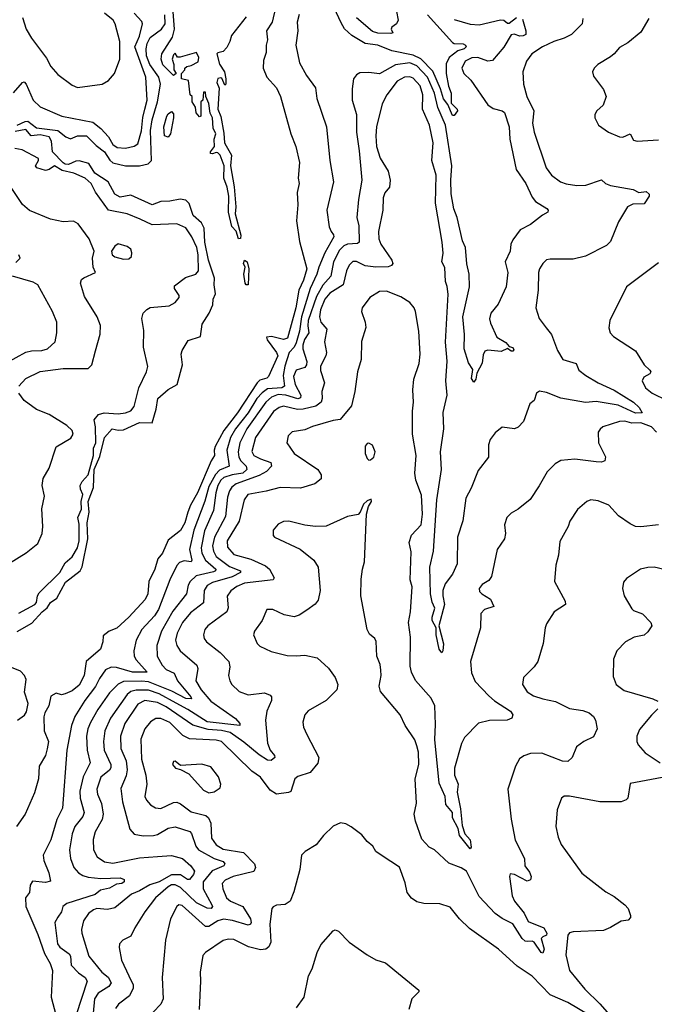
# Model space of a CAD drawing. Extents: x 1246230 to 1426786, y 660032 to 763141.
# Tile 337 of 566: x 1361580 to 1365151, y 696335 to 701878. Entities that reach past the tile are written whole.
import ezdxf

# ---------------------------------------------------------------- set-up
doc = ezdxf.new("R2010")
doc.units = 0

msp = doc.modelspace()

# ---------------------------------------------------------------- linework, layer by layer
at = {"layer": '0CON10XD'}
for points in [[(1363875.9, 701905.9), (1364015, 701749.5), (1364025, 701743.9), (1364075, 701742.5), (1364089, 701735), (1364091.9, 701725), (1364081.1, 701715), (1364045, 701703.5), (1363996.8, 701665), (1363980.7, 701629.3), (1363980.7, 701575), (1363994, 701504), (1364008.3, 701465), (1364007.3, 701407.3), (1364041.1, 701375), (1364043.5, 701365), (1364025, 701339.2), (1364015, 701339.2), (1363989.9, 701399.9), (1363965, 701432), (1363948.7, 701488.7), (1363905, 701588.8), (1363838.4, 701658.4), (1363795, 701679.1), (1363675, 701703), (1363595, 701734.1), (1363525, 701744.1), (1363449.7, 701789.7), (1363407.6, 701827.6), (1363389.6, 701859.6), (1363325, 701998.8)], [(1363019.5, 701945), (1363000.7, 701865), (1362969.4, 701815), (1362974.6, 701765.4), (1362966.9, 701735), (1362966.6, 701693.4), (1362952.2, 701647.8), (1362951.1, 701605), (1362970.5, 701555), (1363025, 701494), (1363048.6, 701445), (1363105.6, 701235), (1363134.5, 701164.5), (1363153.8, 701073.8), (1363147.7, 700985), (1363153.2, 700955), (1363142.1, 700905), (1363146.1, 700835), (1363137.5, 700745), (1363155, 700630), (1363195.3, 700475.3), (1363177.8, 700412.2), (1363151.7, 700355), (1363133.4, 700255), (1363086.9, 700085), (1363065, 700077.8), (1362996.2, 700093.8), (1362969.5, 700090.5), (1362972.7, 700075), (1363025, 700004.1), (1363032.1, 699985), (1362980.4, 699869.6), (1362969.9, 699860.1), (1362932.2, 699847.8), (1362916.3, 699833.7), (1362804.8, 699665), (1362728.8, 699565), (1362679.8, 699475), (1362673.8, 699455), (1362675.6, 699424.4), (1362657.2, 699395), (1362580.4, 699215), (1362540.3, 699145), (1362527, 699105), (1362509.5, 699045), (1362485, 699002.2), (1362415, 698947.1), (1362382.9, 698875), (1362357.9, 698842.1), (1362341.3, 698785), (1362306.4, 698715), (1362301, 698645), (1362286.2, 698613.8), (1362195, 698513.8), (1362127, 698453), (1362083.3, 698435), (1362050, 698410), (1362048, 698375), (1362034.4, 698335), (1361954.4, 698265), (1361943.6, 698186.4), (1361915, 698132.2), (1361875, 698100), (1361835, 698082), (1361815, 698076.2), (1361785, 698086.7), (1361755, 698070), (1361744.2, 698015), (1361721.8, 697975), (1361716.6, 697953.4), (1361718.2, 697875), (1361742.9, 697815), (1361735, 697773.3)], [(1362854, 701895), (1362771.4, 701788.6), (1362763.3, 701755), (1362745, 701722.5), (1362725, 701700), (1362695, 701692.5), (1362690, 701685), (1362705, 701627.5), (1362732.5, 701585), (1362740, 701545), (1362740, 701515), (1362735, 701510), (1362718.3, 701548.3), (1362711.7, 701551.7), (1362695, 701546.7), (1362690, 701525), (1362701.7, 701491.7), (1362695.8, 701375), (1362712.5, 701332.5), (1362729.4, 701239.4), (1362732.8, 701185), (1362741.7, 701168.3), (1362771.1, 701115), (1362766.8, 701055), (1362786.9, 700936.9), (1362796, 700825), (1362792.3, 700785), (1362825.4, 700664.6), (1362823.2, 700646.8), (1362811.9, 700645), (1362797.3, 700687.3), (1362773.3, 700713.3), (1362755.3, 700795), (1362756.5, 700885), (1362746.8, 700935), (1362728.5, 700985), (1362730.4, 701055), (1362707.3, 701115), (1362695, 701129.2), (1362685, 701131.2), (1362665, 701122), (1362653.3, 701125), (1362654.2, 701135), (1362675.4, 701164.6), (1362674.4, 701205.6), (1362684.2, 701235), (1362668.3, 701268.3), (1362665.4, 701325), (1362652.4, 701352.4), (1362645, 701406.7), (1362627.5, 701445), (1362625, 701470), (1362615, 701470), (1362610, 701425), (1362600, 701415), (1362600, 701335), (1362591.7, 701331.7), (1362573, 701353), (1362570, 701385), (1362550, 701415), (1362550, 701445), (1362540, 701455), (1362530, 701535), (1362490, 701545), (1362490, 701575), (1362510, 701595), (1362510, 701605), (1362520, 701615), (1362545, 701620), (1362585, 701640), (1362588, 701665), (1362575, 701693.3), (1362483, 701667), (1362467.5, 701667.5), (1362455, 701690), (1362445, 701680), (1362437.5, 701655), (1362447.5, 701625), (1362447.5, 701595), (1362460, 701575), (1362446.1, 701563.9), (1362385, 701624.3), (1362375.8, 701655), (1362379.2, 701685), (1362439.4, 701780.6), (1362451, 701825), (1362442.9, 701922.9)], [(1363700, 701925), (1363710, 701875), (1363700, 701855), (1363673.9, 701836.1), (1363670, 701825), (1363680, 701805), (1363669.5, 701800.5), (1363595, 701802), (1363565, 701812.5), (1363475, 701888.5)], [(1361545, 701467.1), (1361595, 701524.2), (1361605, 701527.5), (1361616, 701516), (1361655.8, 701425.8), (1361695, 701388.2), (1361816.2, 701335), (1361991.2, 701301.2), (1362037.3, 701265), (1362079.1, 701219.1), (1362105, 701175.6), (1362128, 701158), (1362175, 701155.3), (1362225, 701165.4), (1362245, 701179.4), (1362265, 701252.5), (1362272.5, 701327.5), (1362284.8, 701375), (1362297.5, 701425), (1362290.2, 701555), (1362228.4, 701725), (1362254.8, 701785), (1362270.9, 701855), (1362267.3, 701867.3), (1362224.6, 701915)], [(1361565, 701283.4), (1361610, 701305), (1361625, 701306.2), (1361675, 701268.8), (1361795, 701254.4), (1361839.1, 701219.1), (1361865, 701208.2), (1361905, 701224.8), (1361955, 701223.9), (1362010.4, 701170.4), (1362057.9, 701135), (1362087.3, 701087.3), (1362105, 701071.7), (1362175, 701055.2), (1362255, 701055.3), (1362303.9, 701066.1), (1362321.8, 701085), (1362316.1, 701255), (1362324.9, 701315.1), (1362354.9, 701415), (1362372.9, 701515), (1362363.2, 701555), (1362311.8, 701625), (1362293.2, 701675), (1362290.8, 701715), (1362297, 701745), (1362315, 701778.1), (1362378.2, 701825), (1362397.9, 701855), (1362396.8, 701905)], [(1361595, 701890), (1361617.1, 701825), (1361645.6, 701775), (1361730.8, 701660.9), (1361755, 701614.2), (1361795, 701569.2), (1361875, 701510), (1361905, 701496.7), (1362044.3, 701515.7), (1362080, 701535), (1362113.8, 701575), (1362143.3, 701656.7), (1362143.8, 701755), (1362116.6, 701855), (1362105.2, 701875.2), (1362057.9, 701915)], [(1363152.9, 701907.1), (1363141.8, 701865), (1363146.2, 701815), (1363133.6, 701735), (1363155.3, 701635.3), (1363193.6, 701563.6), (1363244.7, 701494.7), (1363252.9, 701435), (1363306.2, 701275), (1363326.1, 701085), (1363345.4, 700965), (1363309.1, 700805), (1363321.7, 700711.7), (1363332.9, 700685), (1363346.2, 700666.2), (1363347.1, 700655), (1363297.5, 700565), (1363263.2, 700485), (1363252.6, 700445), (1363215, 700364.6), (1363165.1, 700205), (1363154.9, 700125), (1363135, 700058), (1363125, 700035.3), (1363097.2, 700005), (1363072.6, 699927.4), (1363061.9, 699875), (1363071, 699815), (1363054.5, 699805.5), (1362975, 699799.3), (1362945, 699778), (1362915, 699744.8), (1362865.5, 699665), (1362793.6, 699575), (1362766.4, 699525), (1362746.2, 699455), (1362758.4, 699365), (1362705, 699342.8), (1362681.9, 699318.1), (1362645, 699249.2), (1362622.4, 699167.6), (1362559.7, 699005), (1362534.8, 698895), (1362548, 698835), (1362545, 698826), (1362505, 698831.8), (1362478.8, 698821.2), (1362463.9, 698806.1), (1362424.7, 698725), (1362361.9, 698558.1), (1362338.3, 698521.7), (1362267.5, 698445), (1362235, 698384.2), (1362222.2, 698325), (1362224.8, 698295), (1362235.2, 698275), (1362298, 698205), (1362215, 698203.8), (1362125, 698230.7), (1362095, 698233.4), (1362062.7, 698217.3), (1362029.5, 698169.5), (1362005.9, 698124.1), (1361947, 698045), (1361890.8, 697955), (1361870.7, 697905), (1361844.8, 697765), (1361821.7, 697438.3), (1361788.6, 697375), (1361755, 697260), (1361711.5, 697175), (1361715.5, 697145), (1361744.5, 697075), (1361752.5, 697027.5), (1361725, 697020.8), (1361652.5, 697027.5), (1361639.7, 697005), (1361634.6, 696965), (1361612.3, 696935), (1361613.6, 696885), (1361682.8, 696727.2), (1361719.8, 696620.2), (1361750.8, 696565), (1361765.3, 696525), (1361757.9, 696375), (1361783.3, 696275)], [(1364749.4, 701885), (1364745.6, 701855), (1364685, 701795.5), (1364645, 701773.8), (1364585.8, 701755), (1364521.4, 701725), (1364461.9, 701685), (1364432.2, 701645), (1364412.2, 701585), (1364415.6, 701515), (1364433.6, 701445), (1364473.6, 701365), (1364466.4, 701295), (1364474.5, 701245), (1364543.1, 701045), (1364573.5, 701003.5), (1364624, 700965), (1364655, 700953.3), (1364715, 700944.5), (1364765.8, 700945.8), (1364855, 700976.9), (1364876, 700956), (1364904.2, 700944.2), (1365032.1, 700922.1), (1365064.7, 700904.7), (1365105, 700910.2), (1365122.8, 700895), (1365122.2, 700885), (1365095, 700840.9), (1365030.4, 700839.6), (1365001.4, 700825), (1364950.5, 700739.5), (1364905, 700630), (1364882.6, 700607.4), (1364765, 700546), (1364695, 700530.8), (1364565, 700530.8), (1364545, 700525.8), (1364523.7, 700506.3), (1364504.6, 700475.4), (1364500, 700455), (1364498.5, 700355), (1364484.3, 700255), (1364504.2, 700195), (1364543.2, 700143.2), (1364572.9, 700105), (1364605.7, 700015), (1364636.9, 699965), (1364711.7, 699941.7), (1364726.2, 699905), (1364766.1, 699875), (1364835, 699833.9), (1364925, 699792.1), (1365034.5, 699725), (1365066.4, 699695), (1365082.5, 699665), (1365045, 699663.4), (1364948.3, 699708.3), (1364825, 699728.9), (1364765, 699723.6), (1364625, 699747.6), (1364545, 699778.6), (1364505, 699787.1), (1364488, 699775), (1364475.8, 699734.2), (1364450, 699715), (1364416.2, 699615), (1364385, 699583.3), (1364365, 699573.8), (1364295, 699584), (1364255, 699552.5), (1364226.9, 699515), (1364217.8, 699485), (1364218.1, 699415), (1364160.8, 699339.2), (1364119.9, 699240.1), (1364090, 699185), (1364073.1, 699056.9), (1364043.3, 698965), (1364042.2, 698815), (1364015, 698755.8), (1363975, 698701.2), (1363961.8, 698665), (1363960.4, 698635), (1363970.7, 698585), (1363939.4, 698465), (1363964.7, 698365), (1363962.2, 698325), (1363955, 698314.4), (1363940, 698335), (1363923.3, 698415), (1363923.9, 698455), (1363901.2, 698495), (1363901.5, 698515), (1363917, 698565), (1363902, 698598), (1363892.2, 698645), (1363887.6, 698795), (1363909.6, 698885), (1363928.1, 699175), (1363954.3, 699345.7), (1363947.8, 699445), (1363967.6, 699575), (1363962.8, 699667.2), (1363985.9, 699765), (1363977.3, 699845), (1363985.9, 699955), (1363977.1, 700062.9), (1363992.2, 700332.2), (1363985, 700376.7), (1363976.7, 700405), (1363973, 700483), (1363955.3, 700515), (1363963.6, 700563.6), (1363958.2, 700625), (1363920.7, 700845), (1363923.6, 701003.6), (1363899.6, 701085), (1363906.7, 701185), (1363886.7, 701285), (1363846.9, 701375), (1363848.6, 701455), (1363833.3, 701505), (1363795, 701548.7), (1363775, 701556.5), (1363745, 701554.7), (1363705, 701532), (1363646.6, 701455), (1363619.1, 701405), (1363588.4, 701275), (1363583.5, 701225), (1363587.3, 701165), (1363609.4, 701099.4), (1363653.5, 701025), (1363665.5, 700975), (1363661.2, 700935), (1363635, 700902.9), (1363625.4, 700875), (1363623.1, 700805), (1363598.9, 700685), (1363600.4, 700645), (1363612.1, 700615), (1363674.6, 700525), (1363679.4, 700505), (1363672.5, 700495), (1363653.4, 700486.6), (1363585, 700485.7), (1363525, 700492.9), (1363475, 700516.2), (1363455, 700516.2), (1363435, 700496.7), (1363419.1, 700465), (1363401.3, 700385), (1363325, 700337.8), (1363296.4, 700305), (1363273.3, 700245), (1363267.6, 700205), (1363274.1, 700175), (1363307.8, 700135), (1363294.6, 700065), (1363306, 700004), (1363303.1, 699985), (1363273.2, 699926.8), (1363273.3, 699903.3), (1363295.9, 699834.1), (1363280, 699785), (1363282.9, 699745), (1363277.3, 699725), (1363247, 699703), (1363175.2, 699684.8), (1363144.2, 699684.2), (1363065, 699702.6), (1363041.1, 699695), (1363007.5, 699672.5), (1362906.4, 699525), (1362886.2, 699446.2), (1362898.1, 699425), (1362935.2, 699405.2), (1362994.2, 699385), (1362997.5, 699365), (1362968.5, 699335), (1362928.5, 699311.5), (1362798.9, 699265), (1362774.3, 699245.7), (1362760.5, 699225), (1362750.1, 699189.9), (1362738.5, 699081.5), (1362675.6, 698965), (1362665.6, 698915), (1362670.4, 698885), (1362685.2, 698855), (1362759.9, 698799.9), (1362822.9, 698775), (1362822.5, 698765), (1362775, 698741.8), (1362665, 698709.8), (1362635, 698692.2), (1362618.8, 698665), (1362614.5, 698595), (1362541.2, 698538.8), (1362496.5, 698485), (1362465.8, 698425), (1362457.5, 698385), (1362465, 698355.7), (1362483.9, 698323.9), (1362577.5, 698245), (1362582.7, 698225), (1362570.4, 698155), (1362600.7, 698105), (1362655, 698041.8), (1362795, 697944.6), (1362819.5, 697915), (1362818.8, 697905), (1362635, 697924.1), (1362525.4, 697995.4), (1362460.3, 698030.3), (1362365, 698083), (1362305, 698103.1), (1362235, 698103.6), (1362205.1, 698094.9), (1362185, 698078.4), (1362090.8, 697945), (1362059.3, 697875), (1362051.7, 697815), (1362055.6, 697765), (1362092, 697685), (1362093.5, 697666.5), (1362086.3, 697653.7), (1362036.8, 697613.2), (1362013.2, 697545), (1362017.2, 697517.2), (1362039.7, 697465), (1362049.3, 697405), (1362043.9, 697375), (1362005, 697305.7), (1361993.3, 697263.3), (1361995.3, 697205.3), (1362016.5, 697165), (1362057, 697137), (1362105, 697129.3), (1362255, 697159.2), (1362355, 697167.1), (1362435, 697173.2), (1362495.4, 697155), (1362543.6, 697115), (1362564.2, 697085), (1362557.8, 697065), (1362535, 697037.5), (1362525, 697037.9), (1362484.3, 697064.3), (1362435, 697063.3), (1362365, 697023.8), (1362312.6, 697007.4), (1362255, 696973.2), (1362209.1, 696955), (1362115, 696877.6), (1362075, 696868.9), (1362015, 696874.1), (1361995, 696866.5), (1361966.4, 696845), (1361939.1, 696805), (1361928.2, 696755), (1361929.6, 696735), (1361968.4, 696605), (1362042.2, 696515), (1362077, 696487), (1362094.6, 696455), (1362080.9, 696435), (1362022.1, 696397.9), (1362001.3, 696365), (1361994.2, 696285)], [(1364025, 701878.7), (1364115, 701853.1), (1364165, 701848.8), (1364285, 701878.2), (1364305, 701875.4), (1364325, 701859.1), (1364335, 701858.9), (1364375, 701890)], [(1364410.5, 701880.5), (1364428.8, 701815), (1364428.1, 701795), (1364413.6, 701786.4)], [(1365121.2, 701885), (1365075, 701808.8), (1365001.7, 701748.3), (1364955, 701721.2), (1364926.2, 701685), (1364905, 701668.8), (1364834.2, 701625.8), (1364812.5, 701605), (1364803.3, 701585), (1364809.3, 701559.3), (1364865.9, 701485.9), (1364880, 701445), (1364863.6, 701396.4), (1364827.5, 701365), (1364817.5, 701345), (1364817.5, 701325), (1364837.5, 701285), (1364894.3, 701244.3), (1364955, 701219.2), (1364975, 701217.1), (1365015.7, 701235.7), (1365035, 701200), (1365055, 701193.3), (1365175, 701202)], [(1364413.6, 701786.4), (1364395, 701785.2), (1364363.7, 701796.3), (1364345, 701792.5), (1364305, 701722.7), (1364240.8, 701649.2), (1364215, 701644.5), (1364158.8, 701665), (1364125, 701663), (1364086.2, 701645), (1364069.1, 701605), (1364080, 701575), (1364118.5, 701538.5), (1364215, 701398.6), (1364245, 701378.1), (1364295, 701365.5), (1364308.2, 701355), (1364334.6, 701275), (1364338.4, 701205), (1364374.8, 701034.8), (1364428.5, 700955), (1364465, 700878.8), (1364482.9, 700855), (1364547.5, 700815), (1364553.3, 700805), (1364552.5, 700795), (1364521.5, 700778.5), (1364455, 700724.3), (1364396.7, 700695), (1364355, 700638.8), (1364343.8, 700615), (1364339.5, 700575), (1364311.2, 700515), (1364327.5, 700455), (1364318.6, 700375), (1364273.2, 700276.8), (1364231.5, 700225), (1364224.5, 700194.5), (1364229.5, 700169.5), (1364265, 700091.2), (1364315, 700060.6), (1364335, 700038.8), (1364355, 700032), (1364361.2, 700018.8), (1364355, 700011.2), (1364345, 700012), (1364325, 700026.7), (1364289.5, 700010.5), (1364215, 700017.1), (1364198.6, 700011.4), (1364188.1, 699991.9), (1364182.5, 699945), (1364152, 699888), (1364147.1, 699855), (1364135, 699838), (1364121.8, 699858.2), (1364129.3, 699909.3), (1364106.4, 699946.4), (1364081.9, 700025), (1364083.8, 700105), (1364074.6, 700205), (1364111.2, 700375), (1364109.5, 700445), (1364097.3, 700502.7), (1364088.3, 700595), (1364072.2, 700632.2), (1364041.4, 700765), (1364022.8, 700812.8), (1364008.6, 700898.6), (1364005.5, 700975), (1364012.8, 701055), (1363976.1, 701285), (1363932.9, 701382.9), (1363914.6, 701465), (1363875.1, 701555), (1363815, 701617.5), (1363775, 701635.4), (1363695, 701624), (1363605, 701573.1), (1363545, 701581.2), (1363495, 701578.1), (1363475, 701568), (1363459.2, 701545), (1363451.3, 701488.7), (1363451.5, 701425), (1363475.4, 701345), (1363474.6, 701245), (1363490.5, 701140.5), (1363505.3, 700975), (1363486, 700865), (1363476.5, 700765), (1363488, 700718), (1363491.1, 700625), (1363481.5, 700618.5), (1363424.8, 700615.2), (1363404.6, 700605), (1363379.2, 700580.8), (1363345.2, 700515), (1363330.4, 700435), (1363286.1, 700383.9), (1363250, 700320), (1363203.1, 700185), (1363200.7, 700155), (1363206.8, 700115), (1363182.9, 700077.1), (1363173.7, 700045), (1363174.2, 700024.2), (1363195.6, 699954.4), (1363194.7, 699935), (1363185, 699919.2), (1363135.5, 699904.5), (1363121.6, 699868.4), (1363129.6, 699825), (1363162.7, 699765), (1363161.1, 699748.9), (1363145, 699744.2), (1363077.5, 699765), (1363035, 699767.6), (1362996.8, 699753.2), (1362965.2, 699725), (1362857.8, 699575), (1362818.7, 699495), (1362810.2, 699445), (1362813.8, 699415), (1362824.7, 699394.7), (1362854.8, 699365), (1362858.9, 699345), (1362835, 699325.7), (1362776, 699316), (1362729.4, 699300.6), (1362711.5, 699285), (1362695, 699256.5), (1362683, 699215), (1362671.6, 699115), (1362619.5, 699000.5), (1362600.7, 698905), (1362605.5, 698875), (1362625.3, 698835.3), (1362683.5, 698785), (1362682.1, 698775), (1362669.9, 698769.9), (1362573.3, 698746.7), (1362538.7, 698715), (1362528.4, 698695), (1362518.4, 698645), (1362441.7, 698548.3), (1362378.1, 698435), (1362352.5, 698355), (1362353.8, 698295), (1362382.2, 698245), (1362405, 698220.3), (1362448.6, 698198.6), (1362468.2, 698155), (1362542.8, 698065), (1362546.4, 698053.6), (1362514.1, 698055.9), (1362437.1, 698097.1), (1362305, 698149.7), (1362265, 698154.4), (1362165, 698152.1), (1362133.3, 698136.7), (1362085, 698087.5), (1362020.3, 697995), (1361978.6, 697921.4), (1361962.8, 697885), (1361956.4, 697845), (1361960.3, 697765), (1361977.3, 697695), (1361936.9, 697615), (1361919.2, 697535), (1361920.8, 697495), (1361942.4, 697415), (1361935, 697392.9), (1361890.9, 697335), (1361874.7, 697295), (1361860.4, 697205), (1361865.4, 697155), (1361884.3, 697104.3), (1361911.5, 697075), (1361935, 697060.2), (1361965, 697050.4), (1362037.2, 697042.8), (1362145.8, 697045.8), (1362167, 697037), (1362167.9, 697025), (1362155, 697014.3), (1362125, 697010.4), (1362085, 696989.2), (1362035, 696978.2), (1362005, 696952.6), (1361845, 696902.8), (1361822.9, 696885), (1361815.4, 696855), (1361795.2, 696824.8), (1361777.7, 696795), (1361792.5, 696675), (1361806.2, 696656.2), (1361859, 696619), (1361865.3, 696605), (1361869.1, 696555), (1361911, 696511), (1361948.4, 696485), (1361959.7, 696465), (1361897.9, 696275)], [(1362415, 701217.5), (1362394.5, 701225), (1362390.9, 701275), (1362407.3, 701335), (1362415, 701348.1), (1362435, 701361.2), (1362445, 701347.5), (1362446.4, 701325), (1362428.5, 701235), (1362415, 701217.5)], [(1361565, 698433.2), (1361649, 698481), (1361705.8, 698545), (1361734, 698566), (1361753.6, 698596.4), (1361789.5, 698620.5), (1361838.4, 698711.6), (1361920.5, 698775), (1361932.2, 698797.8), (1361962.8, 698955), (1361959.6, 699045), (1361971.8, 699105), (1361964.7, 699165), (1361996.1, 699245), (1361999.3, 699345), (1362031.8, 699418.2), (1362057.9, 699525), (1362101.2, 699575), (1362135, 699567), (1362165, 699569.1), (1362255, 699609.6), (1362325, 699607.5), (1362348.9, 699685), (1362357.5, 699745), (1362415, 699795.2), (1362466.4, 699825), (1362495.6, 699934.4), (1362489.5, 699995), (1362493.7, 700016.3), (1362527.6, 700072.4), (1362597.6, 700095), (1362606.3, 700163.7), (1362646.8, 700225), (1362666.9, 700273.1), (1362668.9, 700305), (1362682, 700335), (1362673.9, 700385), (1362677.2, 700422.8), (1362641.6, 700525), (1362621.5, 700625), (1362617.5, 700705), (1362602.7, 700735), (1362556.5, 700775), (1362533.1, 700843.1), (1362515, 700862.8), (1362483, 700867), (1362425, 700855.8), (1362375, 700853.8), (1362325, 700836.5), (1362205, 700890.4), (1362145, 700879.7), (1362115, 700895.7), (1362077.2, 700965), (1362003.7, 701015), (1361968.4, 701068.4), (1361915, 701083.5), (1361895, 701081.3), (1361855, 701063), (1361835, 701064.2), (1361825, 701072), (1361765.4, 701135), (1361759.7, 701195), (1361745, 701218.4), (1361695, 701230.5), (1361644.5, 701224.5), (1361615, 701259.4), (1361555, 701248.2)], [(1361575, 698537.5), (1361665.6, 698585), (1361675, 698596.7), (1361680.5, 698635), (1361688.8, 698651.2), (1361805, 698765.6), (1361835, 698820), (1361875.3, 698854.7), (1361905, 698904), (1361915.2, 698945), (1361915, 699037.5), (1361907, 699075), (1361927, 699123), (1361925.7, 699165), (1361935.6, 699205), (1361921.6, 699235), (1361920.7, 699255), (1361932.3, 699277.7), (1361964.9, 699315), (1361995.9, 699425), (1361995.8, 699465), (1362007.9, 699495), (1362006.4, 699586.4), (1362000, 699625), (1362023.8, 699656.2), (1362055, 699665.5), (1362135, 699659.2), (1362175, 699663.8), (1362205, 699675.7), (1362225, 699700), (1362250.8, 699805), (1362293.1, 699895), (1362300.8, 699925), (1362276.9, 700035), (1362277.8, 700127.8), (1362266.9, 700195), (1362274.7, 700225.3), (1362295, 700247.1), (1362315, 700256.9), (1362422.1, 700267.9), (1362454, 700285), (1362477.8, 700315), (1362477.1, 700325), (1362450.9, 700365), (1362450.8, 700379.2), (1362513.8, 700426.2), (1362570.8, 700445), (1362586.2, 700465), (1362585.1, 700554.9), (1362577.2, 700595), (1362549.6, 700655), (1362515, 700707.1), (1362465, 700728.9), (1362325, 700722.5), (1362258.1, 700755), (1362185, 700785.3), (1362079.2, 700805), (1362006.6, 700906.6), (1361981.5, 700955), (1361948.9, 700985), (1361884.8, 701014.8), (1361818.2, 701028.2), (1361775, 701055.2), (1361745, 701034.3), (1361725, 701029), (1361676.7, 701045), (1361669.7, 701055), (1361685.5, 701085), (1361685, 701096.7), (1361594.7, 701144.7), (1361553.5, 701153.5)], [(1361574.2, 699815), (1361615, 699858.9), (1361695, 699898), (1361825, 699914.2), (1361965.6, 699914.4), (1361985.6, 699934.4), (1362006.3, 700013.7), (1362032.1, 700107.9), (1362034.1, 700155.9), (1362015.6, 700205), (1361945, 700318.8), (1361923.1, 700395), (1361927.5, 700415), (1361940.8, 700425), (1362006.7, 700455), (1361994.2, 700485), (1361990, 700535), (1362000, 700575), (1361971.4, 700645), (1361908.3, 700728.3), (1361883, 700743), (1361825, 700740.8), (1361752.5, 700755), (1361635, 700804.3), (1361595, 700837.1), (1361517.9, 700955)], [(1362165, 700530), (1362195, 700532.5), (1362210, 700545), (1362212, 700565), (1362205, 700586.2), (1362185, 700602), (1362135, 700615.8), (1362115, 700603.8), (1362096.2, 700575), (1362101.2, 700555), (1362115, 700543.8), (1362165, 700530)], [(1361558, 700512), (1361583.3, 700535), (1361575.8, 700555)], [(1362865, 700384.5), (1362854.8, 700384.8), (1362848.5, 700395), (1362842, 700445), (1362848.1, 700485), (1362838.9, 700505), (1362845, 700524), (1362859.4, 700515), (1362869.5, 700475), (1362865, 700384.5)], [(1365175, 700510), (1364995.8, 700375), (1364902, 700185), (1364896.4, 700143.6), (1364903.8, 700115), (1364921.2, 700095), (1365045, 700014.2), (1365094.3, 699935), (1365126.7, 699905), (1365131.2, 699895), (1365126.7, 699885), (1365093.3, 699865), (1365083.3, 699845), (1365102, 699805), (1365140, 699775), (1365223.7, 699733.7)], [(1361505, 699946.7), (1361615, 700006), (1361646, 700014), (1361705, 700015.4), (1361735.8, 700025), (1361780, 700065), (1361788.9, 700115), (1361788.5, 700175), (1361765, 700235.8), (1361682.5, 700385), (1361655, 700400.6), (1361540, 700435)], [(1365163.4, 699555), (1365135.7, 699585), (1365075, 699608.3), (1365025.9, 699605.9), (1364985, 699617.1), (1364955, 699615.6), (1364862, 699585), (1364846.3, 699573.7), (1364835.7, 699555), (1364837.8, 699495), (1364876.4, 699416.4), (1364873.8, 699395), (1364855, 699387.1), (1364825, 699388.1), (1364705, 699403.3), (1364625, 699395.6), (1364593, 699377), (1364548.3, 699331.7), (1364503.3, 699253.3), (1364453.6, 699176.4), (1364385, 699122), (1364345, 699099.2), (1364321.2, 699075), (1364308.8, 699035), (1364314, 698985), (1364308, 698955), (1364267.5, 698895), (1364235, 698742.5), (1364219.5, 698720.5), (1364182.3, 698697.7), (1364166.7, 698675), (1364168.3, 698658.3), (1364180, 698645), (1364230, 698615), (1364248.8, 698575), (1364195, 698557.3), (1364174.4, 698535), (1364173.3, 698455), (1364117.1, 698265), (1364121.8, 698201.8), (1364142.4, 698152.4), (1364221, 698071), (1364253, 698043), (1364341.9, 697985), (1364356.1, 697963.9), (1364348.8, 697945), (1364322.5, 697935), (1364223.2, 697933.2), (1364162.2, 697917.8), (1364082.8, 697837.2), (1364066.2, 697803.8), (1364026.2, 697665), (1364026.2, 697625), (1364047.4, 697575), (1364041.4, 697528.6), (1364060.7, 697435), (1364070.8, 697340.8), (1364084.4, 697294.4), (1364115, 697261.4), (1364120.6, 697219.4), (1364115, 697210.5), (1364054.8, 697285), (1364048.2, 697325), (1364015.5, 697385), (1364014.8, 697415), (1363978.7, 697458.7), (1363974, 697505), (1363939.9, 697579.9), (1363915.4, 697825), (1363920.8, 697910.8), (1363917.1, 698015), (1363895, 698058.1), (1363807.7, 698157.7), (1363785.5, 698205), (1363778.2, 698238.2), (1363778.7, 698401.3), (1363767.5, 698485), (1363779.1, 698545), (1363788.2, 698685), (1363777.9, 698725), (1363782.2, 698882.2), (1363771.8, 698935), (1363785, 698975.7), (1363839.2, 699035), (1363847.5, 699095), (1363841.9, 699201.9), (1363808.8, 699285), (1363803.6, 699325), (1363811.4, 699425), (1363790.5, 699545), (1363790.5, 699675), (1363796.5, 699725), (1363792.3, 699795), (1363798.2, 699855), (1363827.4, 699942.6), (1363834.6, 699995), (1363827.1, 700125), (1363808.1, 700235), (1363800.8, 700255), (1363775.4, 700285.4), (1363725, 700316.9), (1363645, 700348.9), (1363605, 700348.6), (1363550, 700315), (1363507.5, 700255), (1363504.2, 700235), (1363524.3, 700175), (1363527.1, 700145), (1363502.9, 700067.1), (1363500.9, 699965), (1363480.5, 699895), (1363466.2, 699785), (1363447.1, 699705), (1363383.6, 699626.4), (1363345, 699622.1), (1363228.5, 699588.5), (1363185, 699569.2), (1363112.5, 699557.5), (1363091.4, 699535), (1363083.1, 699495), (1363124.6, 699435), (1363257.5, 699345), (1363277.1, 699315), (1363276.3, 699293.7), (1363241.2, 699265), (1363159.5, 699240.5), (1363045, 699244.5), (1362966.5, 699223.5), (1362864.4, 699205.6), (1362843.5, 699175), (1362815.3, 699055), (1362748.1, 698945), (1362749, 698909), (1362785, 698867.8), (1362880.1, 698840.1), (1362964.1, 698804.1), (1362986.2, 698785), (1363011.2, 698735), (1363006.7, 698725), (1362925.7, 698714.3), (1362845, 698704.8), (1362802.8, 698687.2), (1362767.7, 698662.3), (1362747.3, 698632.7), (1362753.1, 698566.9), (1362745.4, 698545), (1362638.6, 698465), (1362622.5, 698445), (1362614.6, 698415.4), (1362618.1, 698395), (1362631.4, 698375), (1362709.1, 698315), (1362756.4, 698265), (1362761.8, 698235), (1362755.6, 698185), (1362763.3, 698155), (1362774.7, 698134.7), (1362815, 698095.6), (1362866.6, 698076.6), (1362958, 698088), (1362990, 698075), (1362996.4, 698066.4), (1362997.5, 698045), (1362971.1, 697985), (1362963.8, 697935), (1362975.4, 697805), (1362990, 697765), (1363014.6, 697735), (1363016.2, 697725), (1362995, 697706.4), (1362975, 697708.4), (1362928.6, 697738.6), (1362840.7, 697810.7), (1362763.9, 697865), (1362715, 697876.5), (1362641.4, 697881.4), (1362555, 697906.7), (1362405, 698008.6), (1362355, 698033.6), (1362285, 698045.6), (1362244.7, 698025), (1362172.6, 697915), (1362147.8, 697845), (1362150, 697775), (1362178.6, 697705), (1362184, 697655), (1362179.8, 697620.2), (1362149.4, 697550.6), (1362157.8, 697475), (1362200.4, 697320.4), (1362223.5, 697293.5), (1362275, 697282.7), (1362332.5, 697285), (1362355, 697291.5), (1362415, 697326)], [(1361521.7, 698818.3), (1361617, 698877), (1361681.3, 698928.7), (1361705.8, 698985), (1361710, 699025), (1361704.2, 699125), (1361718.8, 699195), (1361705.7, 699255), (1361711.4, 699295), (1361746.2, 699353.8), (1361785, 699473.8), (1361867.5, 699522.5), (1361880.8, 699545), (1361874.4, 699565), (1361845, 699593.3), (1361745, 699655.2), (1361675, 699683.5), (1361604.5, 699735), (1361575.6, 699775)], [(1363545, 699397.5), (1363555, 699400), (1363572.5, 699415), (1363581.2, 699445), (1363565, 699482.5), (1363545, 699493.8), (1363535, 699491.2), (1363525, 699476.7), (1363523.6, 699435), (1363535, 699406.7), (1363545, 699397.5)], [(1365175, 699034.2), (1365075, 699023.3), (1365045.5, 699025.5), (1365015, 699039.4), (1364950.8, 699085), (1364895, 699145.5), (1364835, 699168.5), (1364795, 699174.4), (1364772, 699165), (1364718.8, 699121.2), (1364676.2, 699055), (1364666, 699025), (1364619.7, 698940.3), (1364613, 698863), (1364597.1, 698807.1), (1364589.2, 698715), (1364650, 698605), (1364651.2, 698585), (1364588.8, 698545), (1364545, 698476.2), (1364536.9, 698455), (1364526.1, 698366.1), (1364495.8, 698264.2), (1364476.2, 698235), (1364416, 698175), (1364409.2, 698135), (1364435, 698094.2), (1364472.2, 698072.2), (1364525, 698053.8), (1364595, 698039.7), (1364675, 698000), (1364748.5, 697988.5), (1364785.3, 697975.3), (1364809.2, 697955), (1364820.8, 697935), (1364830, 697885), (1364810, 697840), (1364755, 697814.5), (1364714.4, 697785), (1364688.9, 697725), (1364665, 697702.2), (1364635, 697703.6), (1364519, 697749), (1364453.8, 697746.2), (1364416.8, 697733.2), (1364393.3, 697716.7), (1364370, 697675), (1364327.8, 697545), (1364346.3, 697376.3), (1364367.9, 697257.9), (1364420.6, 697155), (1364422.2, 697115), (1364449.2, 697079.2), (1364457.5, 697055), (1364454.4, 697035.6), (1364435, 697028.4), (1364365, 697064.6), (1364340, 697070), (1364335.8, 697054.2), (1364351.1, 696945), (1364365.5, 696915), (1364418.3, 696848.3), (1364441.7, 696801.7), (1364529.2, 696765), (1364547.1, 696735), (1364545, 696723.8), (1364523.3, 696715), (1364515.6, 696705), (1364531.1, 696645), (1364525, 696622.5), (1364515, 696626.1), (1364475, 696684.1), (1364465, 696689.4), (1364438.5, 696688.5), (1364425, 696690.6), (1364407.4, 696705), (1364355, 696788.5), (1364295, 696817.8), (1364256.5, 696846.5), (1364165, 696941.4), (1364093.9, 697083.9), (1364065, 697102.5), (1363995, 697129.6), (1363915, 697204.4), (1363885, 697218.5), (1363843.5, 697265), (1363807.8, 697365), (1363800.6, 697405), (1363812.4, 697467.6), (1363806.1, 697603.9), (1363825.4, 697685), (1363823.7, 697753.7), (1363815, 697790), (1363804.5, 697824.5), (1363750, 697905), (1363722, 697965), (1363611.2, 698095), (1363602.9, 698125), (1363614.3, 698185), (1363612.9, 698215), (1363607.9, 698247.9), (1363590.8, 698295), (1363586.7, 698376.7), (1363579.4, 698395), (1363548.9, 698418.9), (1363534.6, 698444.6), (1363500, 698635), (1363502.3, 698727.7), (1363508.8, 698785), (1363521.2, 698825), (1363531.2, 699095), (1363542.5, 699137.5), (1363560, 699165), (1363558.3, 699178.3), (1363535, 699170), (1363515, 699150), (1363496.7, 699105), (1363485, 699092.5), (1363425, 699082), (1363305, 699027.5), (1363245, 699025.6), (1363185, 699032.9), (1363095, 699055.6), (1363065, 699052.9), (1363035, 699038), (1363005.9, 699004.1), (1363006, 698975), (1363014, 698965), (1363157.6, 698897.6), (1363236.2, 698835), (1363260, 698795), (1363270.6, 698665), (1363260.3, 698609.7), (1363242.4, 698587.6), (1363195, 698554.3), (1363153.7, 698526.3), (1363125, 698516.7), (1363068.3, 698528.3), (1363005, 698557.1), (1362971.7, 698558.3), (1362944.1, 698495.9), (1362901.2, 698435), (1362896.2, 698415), (1362916.4, 698366.4), (1362930.5, 698350.5), (1362995, 698321.4), (1363085, 698299.4), (1363135, 698295.7), (1363185, 698300.8), (1363255, 698286), (1363317.8, 698227.8), (1363355, 698173.8), (1363370, 698135), (1363364, 698105), (1363305.5, 698044.5), (1363203.4, 697986.6), (1363184, 697965), (1363173, 697923), (1363177.5, 697895), (1363195, 697853.8), (1363262.9, 697725), (1363258.3, 697691.7), (1363215, 697639.2), (1363145, 697618.1), (1363128.6, 697605), (1363105, 697532.9), (1363093.6, 697526.4), (1363025, 697517.7), (1362990, 697540), (1362935, 697612.9), (1362886.6, 697646.6), (1362715, 697814.7), (1362685, 697821.6), (1362535, 697829.2), (1362498.7, 697848.7), (1362425, 697921.9), (1362375, 697943.4), (1362346.5, 697943.5), (1362315.6, 697925), (1362283.5, 697886.5), (1362261.9, 697828.1), (1362265.3, 697715), (1362289.1, 697625), (1362294.6, 697575), (1362284.4, 697505), (1362293.7, 697483.7), (1362316.9, 697456.9), (1362345, 697440), (1362375, 697436.9), (1362445, 697471.1), (1362465, 697472.3), (1362485, 697463.8), (1362545, 697418), (1362628.3, 697398.3), (1362643.2, 697385), (1362654.8, 697355), (1362659.8, 697269.8), (1362685, 697232.3), (1362725, 697208.7), (1362838.7, 697188.7), (1362902.3, 697125), (1362907.7, 697105), (1362897.2, 697082.8), (1362780.8, 697055), (1362735.8, 697034.2), (1362720, 697015), (1362722.9, 696985), (1362743.7, 696933.7), (1362765.6, 696915), (1362835.3, 696885), (1362878.9, 696815), (1362882.5, 696795), (1362878.1, 696785), (1362865, 696780.9), (1362777.3, 696807.3), (1362726.6, 696813.4), (1362695, 696803.9), (1362645, 696772.2), (1362625, 696772.3), (1362495, 696891.8), (1362475, 696895.5), (1362465, 696885.6), (1362429.6, 696815), (1362400.6, 696695), (1362382.5, 696485), (1362387.9, 696365), (1362374.7, 696335.3), (1362288.6, 696245)], [(1365295, 698762), (1365150, 698795), (1365115, 698794.4), (1365073.8, 698785), (1364995, 698732), (1364978.3, 698711.7), (1364972, 698675), (1364982, 698635), (1365025, 698562), (1365035, 698552), (1365085, 698533.3), (1365132.5, 698485), (1365137.5, 698465), (1365115, 698432.5), (1365095, 698413.3), (1365038.3, 698401.7), (1364990, 698375), (1364940, 698325), (1364922.7, 698277.3), (1364920.5, 698180.5), (1364936.2, 698135), (1364981.7, 698101.7), (1365143.7, 698053.7), (1365170.6, 698040.6)], [(1361568, 697935), (1361607.1, 697962.9), (1361618.7, 697981.3), (1361627.5, 698027.5), (1361607.7, 698092.3), (1361617, 698163), (1361606.6, 698186.6), (1361585, 698210), (1361515, 698237.6)], [(1365171.9, 697998.1), (1365135, 697962.5), (1365068.8, 697881.2), (1365054, 697845), (1365052.5, 697815), (1365060, 697795), (1365100.6, 697750.6), (1365184, 697695)], [(1361735, 697773.3), (1361724.3, 697735), (1361690, 697675), (1361686.2, 697605), (1361663.3, 697525), (1361610, 697405), (1361562.5, 697335)], [(1362645, 697525.7), (1362675, 697530.8), (1362707.5, 697552.5), (1362712.5, 697575), (1362699.4, 697615), (1362655, 697671.9), (1362605, 697686.7), (1362485, 697680), (1362455, 697703.3), (1362445, 697702.5), (1362440, 697685), (1362457.5, 697665), (1362485, 697657.5), (1362531.7, 697631.7), (1362615, 697539.4), (1362645, 697525.7)], [(1365195, 697610.8), (1365015, 697577.5), (1365002, 697495), (1364993.3, 697485), (1364965.6, 697474.4), (1364845, 697474.3), (1364674.2, 697505.8), (1364644.2, 697505.8), (1364630, 697495), (1364605, 697430), (1364596.7, 697335), (1364610, 697275), (1364626.7, 697235), (1364743.4, 697073.4), (1364878.3, 696968.3), (1364925, 696941.4), (1364985, 696895.6), (1365003.4, 696873.4), (1365016.7, 696835), (1365016.6, 696823.4), (1365005, 696808.6), (1364965, 696801.9), (1364905, 696766.5), (1364865, 696750.8), (1364695, 696743.4), (1364675, 696737.3), (1364665, 696724), (1364654, 696614), (1364674.6, 696525), (1364760.3, 696420.3), (1364845, 696337.1), (1364900, 696275)], [(1362415, 697326), (1362455, 697334.6), (1362537.1, 697307.1), (1362547, 697297), (1362571.1, 697225), (1362585.5, 697205), (1362674.9, 697154.9), (1362725, 697138.8), (1362735.3, 697125), (1362728, 697115), (1362663.7, 697086.3), (1362612.9, 697025), (1362612, 696985), (1362660.8, 696895), (1362664.4, 696885), (1362658, 696875), (1362635, 696875.9), (1362575, 696906.2), (1362485, 696991.5), (1362455, 697008.2), (1362435, 697006.7), (1362415, 696996.2), (1362345, 696933.8), (1362284.6, 696855), (1362227.3, 696765), (1362205, 696717.5), (1362161.2, 696695), (1362142.5, 696675), (1362140.6, 696655), (1362153.8, 696583.8), (1362194.1, 696494.1), (1362218.2, 696445), (1362218, 696425), (1362197.4, 696382.6), (1362136.9, 696335), (1362119.5, 696310.5)], [(1364785, 696273.3), (1364665.3, 696345.3), (1364565, 696387.8), (1364465, 696493.1), (1364379.5, 696549.5), (1364274.4, 696645), (1364110.7, 696760.7), (1364055.8, 696815), (1364002.3, 696882.3), (1363945, 696901.2), (1363855, 696902.5), (1363815, 696912.5), (1363785, 696931.4), (1363760.5, 696965), (1363749.2, 697019.2), (1363717.7, 697107.7), (1363620.3, 697170.3), (1363584.5, 697194.5), (1363568, 697225), (1363535, 697252), (1363505, 697288.8), (1363445, 697334), (1363415, 697350), (1363385, 697356.7), (1363345, 697336.7), (1363288.8, 697285), (1363248.3, 697231.7), (1363185.8, 697194.2), (1363166.7, 697175), (1363156.6, 697093.4), (1363122.3, 696967.7), (1363101.2, 696915), (1363073.9, 696896.1), (1363025, 696892.5), (1363005.7, 696884.3), (1362999.2, 696875), (1362987.7, 696785), (1362993.4, 696685), (1362982.6, 696657.4), (1362964.7, 696645.3), (1362935, 696641.8), (1362868.3, 696658.3), (1362785, 696698.8), (1362755, 696701.2), (1362725, 696693.5), (1362625, 696627.1), (1362610, 696610), (1362595.4, 696515), (1362597.3, 696465), (1362589.5, 696305)], [(1363137.1, 696315), (1363180, 696375), (1363205.6, 696495), (1363226.7, 696535), (1363253.5, 696626.5), (1363275, 696668.8), (1363345, 696748.8), (1363355, 696754), (1363375, 696745.8), (1363433.3, 696685), (1363535, 696612.5), (1363585, 696584.3), (1363638.7, 696568.7), (1363825.8, 696415), (1363825.8, 696405), (1363787.5, 696365), (1363770, 696305)]]:
    msp.add_lwpolyline(points, dxfattribs=at)

doc.saveas('drawing.dxf')
